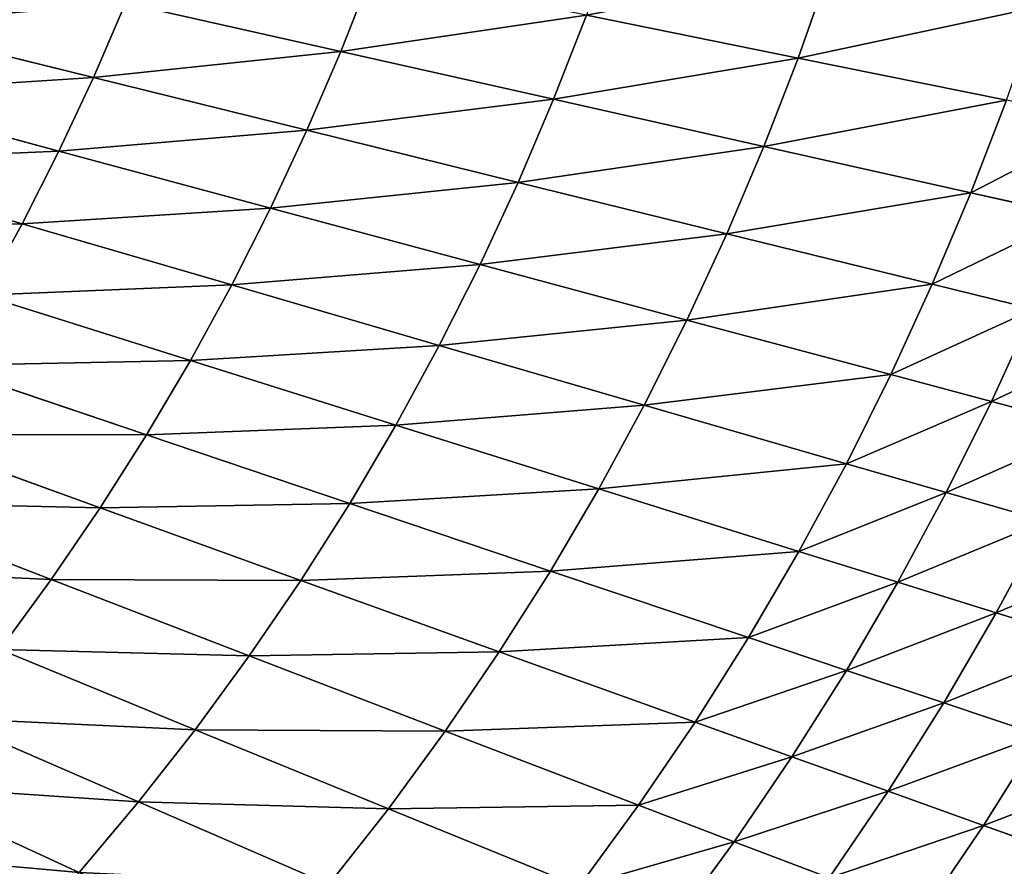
# Model space of a CAD drawing. Extents: x 0 to 605, y 0 to 400.
# Tile 815 of 1056: x 455 to 497, y 127 to 163. Entities that reach past the tile are written whole.
import ezdxf

# ---------------------------------------------------------------- set-up
doc = ezdxf.new("R2010")
doc.units = 0
doc.header["$LTSCALE"] = 25.4
doc.layers.get('0').update_dxf_attribs({"linetype": 'CONTINUOUS'})

# ---------------------------------------------------------------- blocks, each defined once
blk = doc.blocks.new('ATLANTA610_-_S_STL')
at = {"color": 0}
for p, q in [((500.487, 45.233, 272.532), (496.426, 43.789, 271.084)), ((500.487, 45.233, 272.532), (496.426, 43.789, 271.084)), ((496.426, 43.789, 271.084), (492.329, 42.438, 269.621)), ((496.426, 43.789, 271.084), (492.329, 42.438, 269.621)), ((493.85, 43.83, 274.883), (496.426, 43.789, 271.084)), ((493.85, 43.83, 274.883), (496.426, 43.789, 271.084)), ((498.863, 43.756, 267.209), (494.721, 42.407, 265.825)), ((498.863, 43.756, 267.209), (494.721, 42.407, 265.825)), ((496.426, 43.789, 271.084), (498.863, 43.756, 267.209)), ((496.426, 43.789, 271.084), (498.863, 43.756, 267.209)), ((501.159, 43.73, 263.261), (496.975, 42.384, 261.958)), ((501.159, 43.73, 263.261), (496.975, 42.384, 261.958)), ((489.802, 42.476, 273.343), (485.721, 41.209, 271.787)), ((489.802, 42.476, 273.343), (485.721, 41.209, 271.787)), ((492.329, 42.438, 269.621), (488.198, 41.174, 268.144)), ((492.329, 42.438, 269.621), (488.198, 41.174, 268.144)), ((492.329, 42.438, 269.621), (489.802, 42.476, 273.343)), ((492.329, 42.438, 269.621), (489.802, 42.476, 273.343)), ((494.721, 42.407, 265.825), (490.543, 41.145, 264.428)), ((494.721, 42.407, 265.825), (490.543, 41.145, 264.428)), ((494.721, 42.407, 265.825), (492.329, 42.438, 269.621)), ((494.721, 42.407, 265.825), (492.329, 42.438, 269.621)), ((496.975, 42.384, 261.958), (492.755, 41.124, 260.642)), ((496.975, 42.384, 261.958), (492.755, 41.124, 260.642)), ((496.975, 42.384, 261.958), (494.721, 42.407, 265.825)), ((496.975, 42.384, 261.958), (494.721, 42.407, 265.825)), ((499.093, 42.369, 258.024), (494.834, 41.11, 256.792)), ((499.093, 42.369, 258.024), (494.834, 41.11, 256.792)), ((501.076, 42.361, 254.028), (496.781, 41.104, 252.881)), ((501.076, 42.361, 254.028), (496.781, 41.104, 252.881)), ((499.093, 42.369, 258.024), (496.975, 42.384, 261.958)), ((499.093, 42.369, 258.024), (496.975, 42.384, 261.958)), ((485.721, 41.209, 271.787), (481.609, 40.025, 270.217)), ((485.721, 41.209, 271.787), (481.609, 40.025, 270.217)), ((483.114, 41.251, 275.353), (485.721, 41.209, 271.787)), ((483.114, 41.251, 275.353), (485.721, 41.209, 271.787)), ((488.198, 41.174, 268.144), (484.035, 39.992, 266.653)), ((488.198, 41.174, 268.144), (484.035, 39.992, 266.653)), ((485.721, 41.209, 271.787), (488.198, 41.174, 268.144)), ((485.721, 41.209, 271.787), (488.198, 41.174, 268.144)), ((490.543, 41.145, 264.428), (486.333, 39.965, 263.018)), ((490.543, 41.145, 264.428), (486.333, 39.965, 263.018)), ((488.198, 41.174, 268.144), (490.543, 41.145, 264.428)), ((488.198, 41.174, 268.144), (490.543, 41.145, 264.428)), ((492.755, 41.124, 260.642), (488.501, 39.946, 259.315)), ((492.755, 41.124, 260.642), (488.501, 39.946, 259.315)), ((494.834, 41.11, 256.792), (490.539, 39.933, 255.548)), ((494.834, 41.11, 256.792), (490.539, 39.933, 255.548)), ((490.543, 41.145, 264.428), (492.755, 41.124, 260.642)), ((490.543, 41.145, 264.428), (492.755, 41.124, 260.642)), ((496.781, 41.104, 252.881), (492.449, 39.927, 251.722)), ((496.781, 41.104, 252.881), (492.449, 39.927, 251.722)), ((492.755, 41.124, 260.642), (494.834, 41.11, 256.792)), ((492.755, 41.124, 260.642), (494.834, 41.11, 256.792)), ((498.597, 41.105, 248.914), (494.231, 39.929, 247.842)), ((498.597, 41.105, 248.914), (494.231, 39.929, 247.842)), ((494.834, 41.11, 256.792), (496.781, 41.104, 252.881)), ((494.834, 41.11, 256.792), (496.781, 41.104, 252.881)), ((500.283, 41.114, 244.896), (495.887, 39.938, 243.912)), ((500.283, 41.114, 244.896), (495.887, 39.938, 243.912)), ((496.781, 41.104, 252.881), (498.597, 41.105, 248.914)), ((496.781, 41.104, 252.881), (498.597, 41.105, 248.914)), ((470.855, 37.918, 270.367), (479.056, 40.064, 273.706)), ((470.855, 37.918, 270.367), (479.056, 40.064, 273.706)), ((473.297, 37.884, 267.035), (481.609, 40.025, 270.217)), ((473.297, 37.884, 267.035), (481.609, 40.025, 270.217)), ((475.619, 37.856, 263.632), (484.035, 39.992, 266.653)), ((475.619, 37.856, 263.632), (484.035, 39.992, 266.653)), ((477.819, 37.833, 260.16), (486.333, 39.965, 263.018)), ((477.819, 37.833, 260.16), (486.333, 39.965, 263.018)), ((481.609, 40.025, 270.217), (479.056, 40.064, 273.706)), ((481.609, 40.025, 270.217), (479.056, 40.064, 273.706)), ((479.896, 37.816, 256.624), (488.501, 39.946, 259.315)), ((479.896, 37.816, 256.624), (488.501, 39.946, 259.315)), ((484.035, 39.992, 266.653), (481.609, 40.025, 270.217)), ((484.035, 39.992, 266.653), (481.609, 40.025, 270.217)), ((481.85, 37.805, 253.028), (490.539, 39.933, 255.548)), ((481.85, 37.805, 253.028), (490.539, 39.933, 255.548)), ((483.683, 37.801, 249.376), (492.449, 39.927, 251.722)), ((483.683, 37.801, 249.376), (492.449, 39.927, 251.722)), ((486.333, 39.965, 263.018), (484.035, 39.992, 266.653)), ((486.333, 39.965, 263.018), (484.035, 39.992, 266.653)), ((485.395, 37.802, 245.671), (494.231, 39.929, 247.842)), ((485.395, 37.802, 245.671), (494.231, 39.929, 247.842)), ((488.501, 39.946, 259.315), (486.333, 39.965, 263.018)), ((488.501, 39.946, 259.315), (486.333, 39.965, 263.018)), ((486.988, 37.81, 241.92), (495.887, 39.938, 243.912)), ((486.988, 37.81, 241.92), (495.887, 39.938, 243.912)), ((488.461, 37.825, 238.125), (497.418, 39.954, 239.937)), ((488.461, 37.825, 238.125), (497.418, 39.954, 239.937)), ((490.539, 39.933, 255.548), (488.501, 39.946, 259.315)), ((490.539, 39.933, 255.548), (488.501, 39.946, 259.315)), ((492.449, 39.927, 251.722), (490.539, 39.933, 255.548)), ((492.449, 39.927, 251.722), (490.539, 39.933, 255.548)), ((494.231, 39.929, 247.842), (492.449, 39.927, 251.722)), ((494.231, 39.929, 247.842), (492.449, 39.927, 251.722)), ((495.887, 39.938, 243.912), (494.231, 39.929, 247.842)), ((495.887, 39.938, 243.912), (494.231, 39.929, 247.842)), ((497.418, 39.954, 239.937), (495.887, 39.938, 243.912)), ((497.418, 39.954, 239.937), (495.887, 39.938, 243.912)), ((460.11, 36.08, 270.077), (468.294, 37.958, 273.625)), ((460.11, 36.08, 270.077), (468.294, 37.958, 273.625)), ((462.55, 36.046, 266.974), (470.855, 37.918, 270.367)), ((462.55, 36.046, 266.974), (470.855, 37.918, 270.367)), ((464.878, 36.016, 263.801), (473.297, 37.884, 267.035)), ((464.878, 36.016, 263.801), (473.297, 37.884, 267.035)), ((467.092, 35.992, 260.561), (475.619, 37.856, 263.632)), ((467.092, 35.992, 260.561), (475.619, 37.856, 263.632)), ((468.294, 37.958, 273.625), (470.855, 37.918, 270.367)), ((468.294, 37.958, 273.625), (470.855, 37.918, 270.367)), ((469.191, 35.972, 257.256), (477.819, 37.833, 260.16)), ((469.191, 35.972, 257.256), (477.819, 37.833, 260.16)), ((470.855, 37.918, 270.367), (473.297, 37.884, 267.035)), ((470.855, 37.918, 270.367), (473.297, 37.884, 267.035)), ((471.174, 35.958, 253.89), (479.896, 37.816, 256.624)), ((471.174, 35.958, 253.89), (479.896, 37.816, 256.624)), ((473.041, 35.948, 250.467), (481.85, 37.805, 253.028)), ((473.041, 35.948, 250.467), (481.85, 37.805, 253.028)), ((473.297, 37.884, 267.035), (475.619, 37.856, 263.632)), ((473.297, 37.884, 267.035), (475.619, 37.856, 263.632)), ((474.793, 35.944, 246.991), (483.683, 37.801, 249.376)), ((474.793, 35.944, 246.991), (483.683, 37.801, 249.376)), ((475.619, 37.856, 263.632), (477.819, 37.833, 260.16)), ((475.619, 37.856, 263.632), (477.819, 37.833, 260.16)), ((476.431, 35.946, 243.466), (485.395, 37.802, 245.671)), ((476.431, 35.946, 243.466), (485.395, 37.802, 245.671)), ((477.819, 37.833, 260.16), (479.896, 37.816, 256.624)), ((477.819, 37.833, 260.16), (479.896, 37.816, 256.624)), ((477.956, 35.953, 239.895), (486.988, 37.81, 241.92)), ((477.956, 35.953, 239.895), (486.988, 37.81, 241.92)), ((479.369, 35.965, 236.284), (488.461, 37.825, 238.125)), ((479.369, 35.965, 236.284), (488.461, 37.825, 238.125)), ((479.896, 37.816, 256.624), (481.85, 37.805, 253.028)), ((479.896, 37.816, 256.624), (481.85, 37.805, 253.028)), ((481.85, 37.805, 253.028), (483.683, 37.801, 249.376)), ((481.85, 37.805, 253.028), (483.683, 37.801, 249.376)), ((483.683, 37.801, 249.376), (485.395, 37.802, 245.671)), ((483.683, 37.801, 249.376), (485.395, 37.802, 245.671)), ((485.395, 37.802, 245.671), (486.988, 37.81, 241.92)), ((485.395, 37.802, 245.671), (486.988, 37.81, 241.92)), ((486.988, 37.81, 241.92), (488.461, 37.825, 238.125)), ((486.988, 37.81, 241.92), (488.461, 37.825, 238.125)), ((488.461, 37.825, 238.125), (489.817, 37.846, 234.291)), ((488.461, 37.825, 238.125), (489.817, 37.846, 234.291)), ((457.56, 36.119, 273.106), (449.415, 34.472, 269.351)), ((457.56, 36.119, 273.106), (449.415, 34.472, 269.351)), ((451.835, 34.439, 266.475), (460.11, 36.08, 270.077)), ((451.835, 34.439, 266.475), (460.11, 36.08, 270.077)), ((462.55, 36.046, 266.974), (454.152, 34.409, 263.531)), ((462.55, 36.046, 266.974), (454.152, 34.409, 263.531)), ((456.363, 34.384, 260.52), (464.878, 36.016, 263.801)), ((456.363, 34.384, 260.52), (464.878, 36.016, 263.801)), ((457.56, 36.119, 273.106), (460.11, 36.08, 270.077)), ((457.56, 36.119, 273.106), (460.11, 36.08, 270.077)), ((467.092, 35.992, 260.561), (458.467, 34.363, 257.446)), ((467.092, 35.992, 260.561), (458.467, 34.363, 257.446)), ((460.11, 36.08, 270.077), (462.55, 36.046, 266.974)), ((460.11, 36.08, 270.077), (462.55, 36.046, 266.974)), ((460.462, 34.346, 254.31), (469.191, 35.972, 257.256)), ((460.462, 34.346, 254.31), (469.191, 35.972, 257.256)), ((462.55, 36.046, 266.974), (464.878, 36.016, 263.801)), ((462.55, 36.046, 266.974), (464.878, 36.016, 263.801)), ((464.878, 36.016, 263.801), (467.092, 35.992, 260.561)), ((464.878, 36.016, 263.801), (467.092, 35.992, 260.561)), ((467.092, 35.992, 260.561), (469.191, 35.972, 257.256)), ((467.092, 35.992, 260.561), (469.191, 35.972, 257.256)), ((469.191, 35.972, 257.256), (471.174, 35.958, 253.89)), ((469.191, 35.972, 257.256), (471.174, 35.958, 253.89)), ((471.174, 35.958, 253.89), (462.348, 34.333, 251.117)), ((471.174, 35.958, 253.89), (462.348, 34.333, 251.117)), ((464.124, 34.325, 247.87), (473.041, 35.948, 250.467)), ((464.124, 34.325, 247.87), (473.041, 35.948, 250.467)), ((474.793, 35.944, 246.991), (465.792, 34.321, 244.572)), ((474.793, 35.944, 246.991), (465.792, 34.321, 244.572)), ((476.431, 35.946, 243.466), (467.353, 34.322, 241.228)), ((476.431, 35.946, 243.466), (467.353, 34.322, 241.228)), ((477.956, 35.953, 239.895), (468.807, 34.328, 237.842)), ((477.956, 35.953, 239.895), (468.807, 34.328, 237.842)), ((471.174, 35.958, 253.89), (473.041, 35.948, 250.467)), ((471.174, 35.958, 253.89), (473.041, 35.948, 250.467)), ((473.041, 35.948, 250.467), (474.793, 35.944, 246.991)), ((473.041, 35.948, 250.467), (474.793, 35.944, 246.991)), ((474.793, 35.944, 246.991), (476.431, 35.946, 243.466)), ((474.793, 35.944, 246.991), (476.431, 35.946, 243.466)), ((476.431, 35.946, 243.466), (477.956, 35.953, 239.895)), ((476.431, 35.946, 243.466), (477.956, 35.953, 239.895)), ((477.956, 35.953, 239.895), (479.369, 35.965, 236.284)), ((477.956, 35.953, 239.895), (479.369, 35.965, 236.284)), ((447.763, 32.951, 257.196), (456.363, 34.384, 260.52)), ((447.763, 32.951, 257.196), (456.363, 34.384, 260.52)), ((458.467, 34.363, 257.446), (449.754, 32.933, 254.29)), ((458.467, 34.363, 257.446), (449.754, 32.933, 254.29)), ((451.643, 32.918, 251.326), (460.462, 34.346, 254.31)), ((451.643, 32.918, 251.326), (460.462, 34.346, 254.31)), ((462.348, 34.333, 251.117), (453.429, 32.908, 248.308)), ((462.348, 34.333, 251.117), (453.429, 32.908, 248.308)), ((454.152, 34.409, 263.531), (456.363, 34.384, 260.52)), ((454.152, 34.409, 263.531), (456.363, 34.384, 260.52)), ((455.112, 32.9, 245.239), (464.124, 34.325, 247.87)), ((455.112, 32.9, 245.239), (464.124, 34.325, 247.87)), ((456.363, 34.384, 260.52), (458.467, 34.363, 257.446)), ((456.363, 34.384, 260.52), (458.467, 34.363, 257.446)), ((465.792, 34.321, 244.572), (456.693, 32.897, 242.122)), ((465.792, 34.321, 244.572), (456.693, 32.897, 242.122)), ((458.174, 32.898, 238.962), (467.353, 34.322, 241.228)), ((458.174, 32.898, 238.962), (467.353, 34.322, 241.228)), ((458.467, 34.363, 257.446), (460.462, 34.346, 254.31)), ((458.467, 34.363, 257.446), (460.462, 34.346, 254.31)), ((468.807, 34.328, 237.842), (459.554, 32.902, 235.761)), ((468.807, 34.328, 237.842), (459.554, 32.902, 235.761)), ((460.462, 34.346, 254.31), (462.348, 34.333, 251.117)), ((460.462, 34.346, 254.31), (462.348, 34.333, 251.117)), ((462.348, 34.333, 251.117), (464.124, 34.325, 247.87)), ((462.348, 34.333, 251.117), (464.124, 34.325, 247.87)), ((464.124, 34.325, 247.87), (465.792, 34.321, 244.572)), ((464.124, 34.325, 247.87), (465.792, 34.321, 244.572)), ((467.353, 34.322, 241.228), (465.792, 34.321, 244.572)), ((467.353, 34.322, 241.228), (465.792, 34.321, 244.572)), ((467.353, 34.322, 241.228), (468.807, 34.328, 237.842)), ((467.353, 34.322, 241.228), (468.807, 34.328, 237.842)), ((470.155, 34.338, 234.416), (468.807, 34.328, 237.842)), ((470.155, 34.338, 234.416), (468.807, 34.328, 237.842)), ((446.014, 31.653, 242.576), (455.112, 32.9, 245.239)), ((446.014, 31.653, 242.576), (455.112, 32.9, 245.239)), ((456.693, 32.897, 242.122), (447.506, 31.65, 239.643)), ((456.693, 32.897, 242.122), (447.506, 31.65, 239.643)), ((448.904, 31.65, 236.668), (458.174, 32.898, 238.962)), ((448.904, 31.65, 236.668), (458.174, 32.898, 238.962)), ((453.429, 32.908, 248.308), (455.112, 32.9, 245.239)), ((453.429, 32.908, 248.308), (455.112, 32.9, 245.239)), ((455.112, 32.9, 245.239), (456.693, 32.897, 242.122)), ((455.112, 32.9, 245.239), (456.693, 32.897, 242.122)), ((458.174, 32.898, 238.962), (456.693, 32.897, 242.122)), ((458.174, 32.898, 238.962), (456.693, 32.897, 242.122)), ((458.174, 32.898, 238.962), (459.554, 32.902, 235.761)), ((458.174, 32.898, 238.962), (459.554, 32.902, 235.761))]:
    blk.add_line(p, q, dxfattribs=at)
mesh = blk.add_polyface(dxfattribs=at)
corners = [(493.85, 43.83, 274.883), (500.487, 45.233, 272.532), (496.426, 43.789, 271.084), (497.863, 45.277, 276.407)]
mesh.append_faces([[corners[k] for k in face] for face in [(0, 1, 2), (1, 0, 3)]], dxfattribs={"vtx0": -1, "color": 0})
mesh = blk.add_polyface(dxfattribs=at)
corners = [(496.426, 43.789, 271.084), (502.968, 45.197, 268.579), (498.863, 43.756, 267.209), (500.487, 45.233, 272.532)]
mesh.append_faces([[corners[k] for k in face] for face in [(0, 1, 2), (1, 0, 3)]], dxfattribs={"vtx0": -1, "color": 0})
mesh = blk.add_polyface(dxfattribs=at)
corners = [(489.802, 42.476, 273.343), (496.426, 43.789, 271.084), (492.329, 42.438, 269.621), (493.85, 43.83, 274.883)]
mesh.append_faces([[corners[k] for k in face] for face in [(0, 1, 2), (1, 0, 3)]], dxfattribs={"vtx0": -1, "color": 0})
mesh = blk.add_polyface(dxfattribs=at)
corners = [(492.329, 42.438, 269.621), (498.863, 43.756, 267.209), (494.721, 42.407, 265.825), (496.426, 43.789, 271.084)]
mesh.append_faces([[corners[k] for k in face] for face in [(0, 1, 2), (1, 0, 3)]], dxfattribs={"vtx0": -1, "color": 0})
mesh = blk.add_polyface(dxfattribs=at)
corners = [(494.721, 42.407, 265.825), (501.159, 43.73, 263.261), (496.975, 42.384, 261.958), (498.863, 43.756, 267.209)]
mesh.append_faces([[corners[k] for k in face] for face in [(0, 1, 2), (1, 0, 3)]], dxfattribs={"vtx0": -1, "color": 0})
mesh = blk.add_polyface(dxfattribs=at)
corners = [(496.975, 42.384, 261.958), (503.316, 43.713, 259.245), (499.093, 42.369, 258.024), (501.159, 43.73, 263.261)]
mesh.append_faces([[corners[k] for k in face] for face in [(0, 1, 2), (1, 0, 3)]], dxfattribs={"vtx0": -1, "color": 0})
mesh = blk.add_polyface(dxfattribs=at)
corners = [(483.114, 41.251, 275.353), (489.802, 42.476, 273.343), (485.721, 41.209, 271.787), (487.141, 42.521, 276.985)]
mesh.append_faces([[corners[k] for k in face] for face in [(0, 1, 2), (1, 0, 3)]], dxfattribs={"vtx0": -1, "color": 0})
mesh = blk.add_polyface(dxfattribs=at)
corners = [(485.721, 41.209, 271.787), (492.329, 42.438, 269.621), (488.198, 41.174, 268.144), (489.802, 42.476, 273.343)]
mesh.append_faces([[corners[k] for k in face] for face in [(0, 1, 2), (1, 0, 3)]], dxfattribs={"vtx0": -1, "color": 0})
mesh = blk.add_polyface(dxfattribs=at)
corners = [(488.198, 41.174, 268.144), (494.721, 42.407, 265.825), (490.543, 41.145, 264.428), (492.329, 42.438, 269.621)]
mesh.append_faces([[corners[k] for k in face] for face in [(0, 1, 2), (1, 0, 3)]], dxfattribs={"vtx0": -1, "color": 0})
mesh = blk.add_polyface(dxfattribs=at)
corners = [(490.543, 41.145, 264.428), (496.975, 42.384, 261.958), (492.755, 41.124, 260.642), (494.721, 42.407, 265.825)]
mesh.append_faces([[corners[k] for k in face] for face in [(0, 1, 2), (1, 0, 3)]], dxfattribs={"vtx0": -1, "color": 0})
mesh = blk.add_polyface(dxfattribs=at)
corners = [(492.755, 41.124, 260.642), (499.093, 42.369, 258.024), (494.834, 41.11, 256.792), (496.975, 42.384, 261.958)]
mesh.append_faces([[corners[k] for k in face] for face in [(0, 1, 2), (1, 0, 3)]], dxfattribs={"vtx0": -1, "color": 0})
mesh = blk.add_polyface(dxfattribs=at)
corners = [(494.834, 41.11, 256.792), (501.076, 42.361, 254.028), (496.781, 41.104, 252.881), (499.093, 42.369, 258.024)]
mesh.append_faces([[corners[k] for k in face] for face in [(0, 1, 2), (1, 0, 3)]], dxfattribs={"vtx0": -1, "color": 0})
mesh = blk.add_polyface(dxfattribs=at)
corners = [(496.781, 41.104, 252.881), (502.925, 42.362, 249.975), (498.597, 41.105, 248.914), (501.076, 42.361, 254.028)]
mesh.append_faces([[corners[k] for k in face] for face in [(0, 1, 2), (1, 0, 3)]], dxfattribs={"vtx0": -1, "color": 0})
mesh = blk.add_polyface(dxfattribs=at)
corners = [(479.056, 40.064, 273.706), (485.721, 41.209, 271.787), (481.609, 40.025, 270.217), (483.114, 41.251, 275.353)]
mesh.append_faces([[corners[k] for k in face] for face in [(0, 1, 2), (1, 0, 3)]], dxfattribs={"vtx0": -1, "color": 0})
mesh = blk.add_polyface(dxfattribs=at)
corners = [(481.609, 40.025, 270.217), (488.198, 41.174, 268.144), (484.035, 39.992, 266.653), (485.721, 41.209, 271.787)]
mesh.append_faces([[corners[k] for k in face] for face in [(0, 1, 2), (1, 0, 3)]], dxfattribs={"vtx0": -1, "color": 0})
mesh = blk.add_polyface(dxfattribs=at)
corners = [(484.035, 39.992, 266.653), (490.543, 41.145, 264.428), (486.333, 39.965, 263.018), (488.198, 41.174, 268.144)]
mesh.append_faces([[corners[k] for k in face] for face in [(0, 1, 2), (1, 0, 3)]], dxfattribs={"vtx0": -1, "color": 0})
mesh = blk.add_polyface(dxfattribs=at)
corners = [(486.333, 39.965, 263.018), (492.755, 41.124, 260.642), (488.501, 39.946, 259.315), (490.543, 41.145, 264.428)]
mesh.append_faces([[corners[k] for k in face] for face in [(0, 1, 2), (1, 0, 3)]], dxfattribs={"vtx0": -1, "color": 0})
mesh = blk.add_polyface(dxfattribs=at)
corners = [(488.501, 39.946, 259.315), (494.834, 41.11, 256.792), (490.539, 39.933, 255.548), (492.755, 41.124, 260.642)]
mesh.append_faces([[corners[k] for k in face] for face in [(0, 1, 2), (1, 0, 3)]], dxfattribs={"vtx0": -1, "color": 0})
mesh = blk.add_polyface(dxfattribs=at)
corners = [(490.539, 39.933, 255.548), (496.781, 41.104, 252.881), (492.449, 39.927, 251.722), (494.834, 41.11, 256.792)]
mesh.append_faces([[corners[k] for k in face] for face in [(0, 1, 2), (1, 0, 3)]], dxfattribs={"vtx0": -1, "color": 0})
mesh = blk.add_polyface(dxfattribs=at)
corners = [(492.449, 39.927, 251.722), (498.597, 41.105, 248.914), (494.231, 39.929, 247.842), (496.781, 41.104, 252.881)]
mesh.append_faces([[corners[k] for k in face] for face in [(0, 1, 2), (1, 0, 3)]], dxfattribs={"vtx0": -1, "color": 0})
mesh = blk.add_polyface(dxfattribs=at)
corners = [(494.231, 39.929, 247.842), (500.283, 41.114, 244.896), (495.887, 39.938, 243.912), (498.597, 41.105, 248.914)]
mesh.append_faces([[corners[k] for k in face] for face in [(0, 1, 2), (1, 0, 3)]], dxfattribs={"vtx0": -1, "color": 0})
mesh = blk.add_polyface(dxfattribs=at)
corners = [(495.887, 39.938, 243.912), (501.84, 41.13, 240.831), (497.418, 39.954, 239.937), (500.283, 41.114, 244.896)]
mesh.append_faces([[corners[k] for k in face] for face in [(0, 1, 2), (1, 0, 3)]], dxfattribs={"vtx0": -1, "color": 0})
mesh = blk.add_polyface(dxfattribs=at)
corners = [(468.294, 37.958, 273.625), (479.056, 40.064, 273.706), (470.855, 37.918, 270.367), (476.377, 40.11, 277.117)]
mesh.append_faces([[corners[k] for k in face] for face in [(0, 1, 2), (1, 0, 3)]], dxfattribs={"vtx0": -1, "color": 0})
mesh = blk.add_polyface(dxfattribs=at)
corners = [(470.855, 37.918, 270.367), (481.609, 40.025, 270.217), (473.297, 37.884, 267.035), (479.056, 40.064, 273.706)]
mesh.append_faces([[corners[k] for k in face] for face in [(0, 1, 2), (1, 0, 3)]], dxfattribs={"vtx0": -1, "color": 0})
mesh = blk.add_polyface(dxfattribs=at)
corners = [(473.297, 37.884, 267.035), (484.035, 39.992, 266.653), (475.619, 37.856, 263.632), (481.609, 40.025, 270.217)]
mesh.append_faces([[corners[k] for k in face] for face in [(0, 1, 2), (1, 0, 3)]], dxfattribs={"vtx0": -1, "color": 0})
mesh = blk.add_polyface(dxfattribs=at)
corners = [(475.619, 37.856, 263.632), (486.333, 39.965, 263.018), (477.819, 37.833, 260.16), (484.035, 39.992, 266.653)]
mesh.append_faces([[corners[k] for k in face] for face in [(0, 1, 2), (1, 0, 3)]], dxfattribs={"vtx0": -1, "color": 0})
mesh = blk.add_polyface(dxfattribs=at)
corners = [(477.819, 37.833, 260.16), (488.501, 39.946, 259.315), (479.896, 37.816, 256.624), (486.333, 39.965, 263.018)]
mesh.append_faces([[corners[k] for k in face] for face in [(0, 1, 2), (1, 0, 3)]], dxfattribs={"vtx0": -1, "color": 0})
mesh = blk.add_polyface(dxfattribs=at)
corners = [(479.896, 37.816, 256.624), (490.539, 39.933, 255.548), (481.85, 37.805, 253.028), (488.501, 39.946, 259.315)]
mesh.append_faces([[corners[k] for k in face] for face in [(0, 1, 2), (1, 0, 3)]], dxfattribs={"vtx0": -1, "color": 0})
mesh = blk.add_polyface(dxfattribs=at)
corners = [(481.85, 37.805, 253.028), (492.449, 39.927, 251.722), (483.683, 37.801, 249.376), (490.539, 39.933, 255.548)]
mesh.append_faces([[corners[k] for k in face] for face in [(0, 1, 2), (1, 0, 3)]], dxfattribs={"vtx0": -1, "color": 0})
mesh = blk.add_polyface(dxfattribs=at)
corners = [(483.683, 37.801, 249.376), (494.231, 39.929, 247.842), (485.395, 37.802, 245.671), (492.449, 39.927, 251.722)]
mesh.append_faces([[corners[k] for k in face] for face in [(0, 1, 2), (1, 0, 3)]], dxfattribs={"vtx0": -1, "color": 0})
mesh = blk.add_polyface(dxfattribs=at)
corners = [(485.395, 37.802, 245.671), (495.887, 39.938, 243.912), (486.988, 37.81, 241.92), (494.231, 39.929, 247.842)]
mesh.append_faces([[corners[k] for k in face] for face in [(0, 1, 2), (1, 0, 3)]], dxfattribs={"vtx0": -1, "color": 0})
mesh = blk.add_polyface(dxfattribs=at)
corners = [(486.988, 37.81, 241.92), (497.418, 39.954, 239.937), (488.461, 37.825, 238.125), (495.887, 39.938, 243.912)]
mesh.append_faces([[corners[k] for k in face] for face in [(0, 1, 2), (1, 0, 3)]], dxfattribs={"vtx0": -1, "color": 0})
mesh = blk.add_polyface(dxfattribs=at)
corners = [(488.461, 37.825, 238.125), (498.824, 39.977, 235.921), (489.817, 37.846, 234.291), (497.418, 39.954, 239.937)]
mesh.append_faces([[corners[k] for k in face] for face in [(0, 1, 2), (1, 0, 3)]], dxfattribs={"vtx0": -1, "color": 0})
mesh = blk.add_polyface(dxfattribs=at)
corners = [(457.56, 36.119, 273.106), (468.294, 37.958, 273.625), (460.11, 36.08, 270.077), (465.617, 38.003, 276.806)]
mesh.append_faces([[corners[k] for k in face] for face in [(0, 1, 2), (1, 0, 3)]], dxfattribs={"vtx0": -1, "color": 0})
mesh = blk.add_polyface(dxfattribs=at)
corners = [(460.11, 36.08, 270.077), (470.855, 37.918, 270.367), (462.55, 36.046, 266.974), (468.294, 37.958, 273.625)]
mesh.append_faces([[corners[k] for k in face] for face in [(0, 1, 2), (1, 0, 3)]], dxfattribs={"vtx0": -1, "color": 0})
mesh = blk.add_polyface(dxfattribs=at)
corners = [(462.55, 36.046, 266.974), (473.297, 37.884, 267.035), (464.878, 36.016, 263.801), (470.855, 37.918, 270.367)]
mesh.append_faces([[corners[k] for k in face] for face in [(0, 1, 2), (1, 0, 3)]], dxfattribs={"vtx0": -1, "color": 0})
mesh = blk.add_polyface(dxfattribs=at)
corners = [(464.878, 36.016, 263.801), (475.619, 37.856, 263.632), (467.092, 35.992, 260.561), (473.297, 37.884, 267.035)]
mesh.append_faces([[corners[k] for k in face] for face in [(0, 1, 2), (1, 0, 3)]], dxfattribs={"vtx0": -1, "color": 0})
mesh = blk.add_polyface(dxfattribs=at)
corners = [(467.092, 35.992, 260.561), (477.819, 37.833, 260.16), (469.191, 35.972, 257.256), (475.619, 37.856, 263.632)]
mesh.append_faces([[corners[k] for k in face] for face in [(0, 1, 2), (1, 0, 3)]], dxfattribs={"vtx0": -1, "color": 0})
mesh = blk.add_polyface(dxfattribs=at)
corners = [(469.191, 35.972, 257.256), (479.896, 37.816, 256.624), (471.174, 35.958, 253.89), (477.819, 37.833, 260.16)]
mesh.append_faces([[corners[k] for k in face] for face in [(0, 1, 2), (1, 0, 3)]], dxfattribs={"vtx0": -1, "color": 0})
mesh = blk.add_polyface(dxfattribs=at)
corners = [(471.174, 35.958, 253.89), (481.85, 37.805, 253.028), (473.041, 35.948, 250.467), (479.896, 37.816, 256.624)]
mesh.append_faces([[corners[k] for k in face] for face in [(0, 1, 2), (1, 0, 3)]], dxfattribs={"vtx0": -1, "color": 0})
mesh = blk.add_polyface(dxfattribs=at)
corners = [(473.041, 35.948, 250.467), (483.683, 37.801, 249.376), (474.793, 35.944, 246.991), (481.85, 37.805, 253.028)]
mesh.append_faces([[corners[k] for k in face] for face in [(0, 1, 2), (1, 0, 3)]], dxfattribs={"vtx0": -1, "color": 0})
mesh = blk.add_polyface(dxfattribs=at)
corners = [(474.793, 35.944, 246.991), (485.395, 37.802, 245.671), (476.431, 35.946, 243.466), (483.683, 37.801, 249.376)]
mesh.append_faces([[corners[k] for k in face] for face in [(0, 1, 2), (1, 0, 3)]], dxfattribs={"vtx0": -1, "color": 0})
mesh = blk.add_polyface(dxfattribs=at)
corners = [(476.431, 35.946, 243.466), (486.988, 37.81, 241.92), (477.956, 35.953, 239.895), (485.395, 37.802, 245.671)]
mesh.append_faces([[corners[k] for k in face] for face in [(0, 1, 2), (1, 0, 3)]], dxfattribs={"vtx0": -1, "color": 0})
mesh = blk.add_polyface(dxfattribs=at)
corners = [(477.956, 35.953, 239.895), (488.461, 37.825, 238.125), (479.369, 35.965, 236.284), (486.988, 37.81, 241.92)]
mesh.append_faces([[corners[k] for k in face] for face in [(0, 1, 2), (1, 0, 3)]], dxfattribs={"vtx0": -1, "color": 0})
mesh = blk.add_polyface(dxfattribs=at)
corners = [(479.369, 35.965, 236.284), (489.817, 37.846, 234.291), (480.67, 35.983, 232.635), (488.461, 37.825, 238.125)]
mesh.append_faces([[corners[k] for k in face] for face in [(0, 1, 2), (1, 0, 3)]], dxfattribs={"vtx0": -1, "color": 0})
mesh = blk.add_polyface(dxfattribs=at)
corners = [(446.895, 34.509, 272.154), (457.56, 36.119, 273.106), (449.415, 34.472, 269.351), (454.904, 36.162, 276.059)]
mesh.append_faces([[corners[k] for k in face] for face in [(0, 1, 2), (1, 0, 3)]], dxfattribs={"vtx0": -1, "color": 0})
mesh = blk.add_polyface(dxfattribs=at)
corners = [(449.415, 34.472, 269.351), (460.11, 36.08, 270.077), (451.835, 34.439, 266.475), (457.56, 36.119, 273.106)]
mesh.append_faces([[corners[k] for k in face] for face in [(0, 1, 2), (1, 0, 3)]], dxfattribs={"vtx0": -1, "color": 0})
mesh = blk.add_polyface(dxfattribs=at)
corners = [(451.835, 34.439, 266.475), (462.55, 36.046, 266.974), (454.152, 34.409, 263.531), (460.11, 36.08, 270.077)]
mesh.append_faces([[corners[k] for k in face] for face in [(0, 1, 2), (1, 0, 3)]], dxfattribs={"vtx0": -1, "color": 0})
mesh = blk.add_polyface(dxfattribs=at)
corners = [(454.152, 34.409, 263.531), (464.878, 36.016, 263.801), (456.363, 34.384, 260.52), (462.55, 36.046, 266.974)]
mesh.append_faces([[corners[k] for k in face] for face in [(0, 1, 2), (1, 0, 3)]], dxfattribs={"vtx0": -1, "color": 0})
mesh = blk.add_polyface(dxfattribs=at)
corners = [(456.363, 34.384, 260.52), (467.092, 35.992, 260.561), (458.467, 34.363, 257.446), (464.878, 36.016, 263.801)]
mesh.append_faces([[corners[k] for k in face] for face in [(0, 1, 2), (1, 0, 3)]], dxfattribs={"vtx0": -1, "color": 0})
mesh = blk.add_polyface(dxfattribs=at)
corners = [(458.467, 34.363, 257.446), (469.191, 35.972, 257.256), (460.462, 34.346, 254.31), (467.092, 35.992, 260.561)]
mesh.append_faces([[corners[k] for k in face] for face in [(0, 1, 2), (1, 0, 3)]], dxfattribs={"vtx0": -1, "color": 0})
mesh = blk.add_polyface(dxfattribs=at)
corners = [(460.462, 34.346, 254.31), (471.174, 35.958, 253.89), (462.348, 34.333, 251.117), (469.191, 35.972, 257.256)]
mesh.append_faces([[corners[k] for k in face] for face in [(0, 1, 2), (1, 0, 3)]], dxfattribs={"vtx0": -1, "color": 0})
mesh = blk.add_polyface(dxfattribs=at)
corners = [(462.348, 34.333, 251.117), (473.041, 35.948, 250.467), (464.124, 34.325, 247.87), (471.174, 35.958, 253.89)]
mesh.append_faces([[corners[k] for k in face] for face in [(0, 1, 2), (1, 0, 3)]], dxfattribs={"vtx0": -1, "color": 0})
mesh = blk.add_polyface(dxfattribs=at)
corners = [(464.124, 34.325, 247.87), (474.793, 35.944, 246.991), (465.792, 34.321, 244.572), (473.041, 35.948, 250.467)]
mesh.append_faces([[corners[k] for k in face] for face in [(0, 1, 2), (1, 0, 3)]], dxfattribs={"vtx0": -1, "color": 0})
mesh = blk.add_polyface(dxfattribs=at)
corners = [(465.792, 34.321, 244.572), (476.431, 35.946, 243.466), (467.353, 34.322, 241.228), (474.793, 35.944, 246.991)]
mesh.append_faces([[corners[k] for k in face] for face in [(0, 1, 2), (1, 0, 3)]], dxfattribs={"vtx0": -1, "color": 0})
mesh = blk.add_polyface(dxfattribs=at)
corners = [(467.353, 34.322, 241.228), (477.956, 35.953, 239.895), (468.807, 34.328, 237.842), (476.431, 35.946, 243.466)]
mesh.append_faces([[corners[k] for k in face] for face in [(0, 1, 2), (1, 0, 3)]], dxfattribs={"vtx0": -1, "color": 0})
mesh = blk.add_polyface(dxfattribs=at)
corners = [(468.807, 34.328, 237.842), (479.369, 35.965, 236.284), (470.155, 34.338, 234.416), (477.956, 35.953, 239.895)]
mesh.append_faces([[corners[k] for k in face] for face in [(0, 1, 2), (1, 0, 3)]], dxfattribs={"vtx0": -1, "color": 0})
mesh = blk.add_polyface(dxfattribs=at)
corners = [(445.671, 32.973, 260.043), (456.363, 34.384, 260.52), (447.763, 32.951, 257.196), (454.152, 34.409, 263.531)]
mesh.append_faces([[corners[k] for k in face] for face in [(0, 1, 2), (1, 0, 3)]], dxfattribs={"vtx0": -1, "color": 0})
mesh = blk.add_polyface(dxfattribs=at)
corners = [(447.763, 32.951, 257.196), (458.467, 34.363, 257.446), (449.754, 32.933, 254.29), (456.363, 34.384, 260.52)]
mesh.append_faces([[corners[k] for k in face] for face in [(0, 1, 2), (1, 0, 3)]], dxfattribs={"vtx0": -1, "color": 0})
mesh = blk.add_polyface(dxfattribs=at)
corners = [(449.754, 32.933, 254.29), (460.462, 34.346, 254.31), (451.643, 32.918, 251.326), (458.467, 34.363, 257.446)]
mesh.append_faces([[corners[k] for k in face] for face in [(0, 1, 2), (1, 0, 3)]], dxfattribs={"vtx0": -1, "color": 0})
mesh = blk.add_polyface(dxfattribs=at)
corners = [(451.643, 32.918, 251.326), (462.348, 34.333, 251.117), (453.429, 32.908, 248.308), (460.462, 34.346, 254.31)]
mesh.append_faces([[corners[k] for k in face] for face in [(0, 1, 2), (1, 0, 3)]], dxfattribs={"vtx0": -1, "color": 0})
mesh = blk.add_polyface(dxfattribs=at)
corners = [(453.429, 32.908, 248.308), (464.124, 34.325, 247.87), (455.112, 32.9, 245.239), (462.348, 34.333, 251.117)]
mesh.append_faces([[corners[k] for k in face] for face in [(0, 1, 2), (1, 0, 3)]], dxfattribs={"vtx0": -1, "color": 0})
mesh = blk.add_polyface(dxfattribs=at)
corners = [(455.112, 32.9, 245.239), (465.792, 34.321, 244.572), (456.693, 32.897, 242.122), (464.124, 34.325, 247.87)]
mesh.append_faces([[corners[k] for k in face] for face in [(0, 1, 2), (1, 0, 3)]], dxfattribs={"vtx0": -1, "color": 0})
mesh = blk.add_polyface(dxfattribs=at)
corners = [(456.693, 32.897, 242.122), (467.353, 34.322, 241.228), (458.174, 32.898, 238.962), (465.792, 34.321, 244.572)]
mesh.append_faces([[corners[k] for k in face] for face in [(0, 1, 2), (1, 0, 3)]], dxfattribs={"vtx0": -1, "color": 0})
mesh = blk.add_polyface(dxfattribs=at)
corners = [(458.174, 32.898, 238.962), (468.807, 34.328, 237.842), (459.554, 32.902, 235.761), (467.353, 34.322, 241.228)]
mesh.append_faces([[corners[k] for k in face] for face in [(0, 1, 2), (1, 0, 3)]], dxfattribs={"vtx0": -1, "color": 0})
mesh = blk.add_polyface(dxfattribs=at)
corners = [(459.554, 32.902, 235.761), (470.155, 34.338, 234.416), (460.835, 32.911, 232.524), (468.807, 34.328, 237.842)]
mesh.append_faces([[corners[k] for k in face] for face in [(0, 1, 2), (1, 0, 3)]], dxfattribs={"vtx0": -1, "color": 0})
mesh = blk.add_polyface(dxfattribs=at)
corners = [(444.426, 31.659, 245.465), (455.112, 32.9, 245.239), (446.014, 31.653, 242.576), (453.429, 32.908, 248.308)]
mesh.append_faces([[corners[k] for k in face] for face in [(0, 1, 2), (1, 0, 3)]], dxfattribs={"vtx0": -1, "color": 0})
mesh = blk.add_polyface(dxfattribs=at)
corners = [(446.014, 31.653, 242.576), (456.693, 32.897, 242.122), (447.506, 31.65, 239.643), (455.112, 32.9, 245.239)]
mesh.append_faces([[corners[k] for k in face] for face in [(0, 1, 2), (1, 0, 3)]], dxfattribs={"vtx0": -1, "color": 0})
mesh = blk.add_polyface(dxfattribs=at)
corners = [(447.506, 31.65, 239.643), (458.174, 32.898, 238.962), (448.904, 31.65, 236.668), (456.693, 32.897, 242.122)]
mesh.append_faces([[corners[k] for k in face] for face in [(0, 1, 2), (1, 0, 3)]], dxfattribs={"vtx0": -1, "color": 0})
mesh = blk.add_polyface(dxfattribs=at)
corners = [(448.904, 31.65, 236.668), (459.554, 32.902, 235.761), (450.208, 31.654, 233.656), (458.174, 32.898, 238.962)]
mesh.append_faces([[corners[k] for k in face] for face in [(0, 1, 2), (1, 0, 3)]], dxfattribs={"vtx0": -1, "color": 0})

msp = doc.modelspace()

# ---------------------------------------------------------------- block references
at = {"color": 254, "extrusion": (0, -1, 5.55112e-17)}
msp.add_blockref('ATLANTA610_-_S_STL', (-0.269, -0.066, -399.883), dxfattribs=at)

doc.saveas('drawing.dxf')
